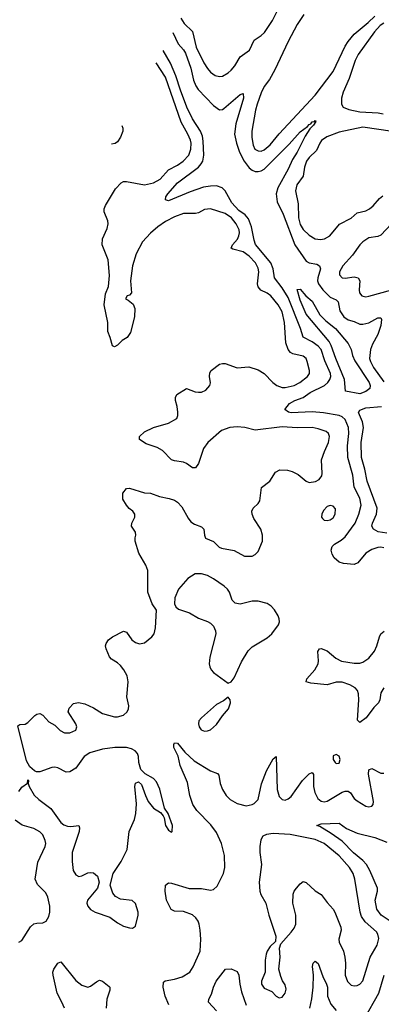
# Model space of a CAD drawing. Header units: inches. Extents: x 1550315 to 1685896, y 510706 to 640504.
# Tile 322 of 452: x 1606136 to 1608552, y 620895 to 627475. Entities that reach past the tile are written whole.
import ezdxf

# ---------------------------------------------------------------- set-up
doc = ezdxf.new("R2010")
doc.units = ezdxf.units.IN
doc.header["$MEASUREMENT"] = 0
doc.layers.add('B6602', color=7, linetype='Continuous')

msp = doc.modelspace()

# ---------------------------------------------------------------- linework, layer by layer
at = {"layer": 'B6602', "color": 5}
for points, elevation in [([(1607213.4, 627485.8), (1607235, 627450), (1607290, 627395.3), (1607315.5, 627290), (1607366.3, 627186.3), (1607390, 627148.9), (1607410, 627123.1), (1607441.3, 627101.3), (1607470, 627094), (1607490, 627096.9), (1607530, 627119.6), (1607550, 627136.5), (1607574.5, 627165.5), (1607610, 627226.5), (1607670.7, 627270), (1607702, 627338), (1607750, 627368.7), (1607771.1, 627390), (1607825.3, 627470), (1607859.8, 627540.2)], 680), ([(1608034.3, 627510), (1607990, 627441.8), (1607930, 627328.4), (1607841.5, 627138.5), (1607804.8, 627075.2), (1607770, 627028.4), (1607750, 626986.3), (1607722.8, 626910), (1607710.9, 626870), (1607686.4, 626730), (1607686.6, 626686.6), (1607695, 626635), (1607708.2, 626610), (1607730, 626597.6), (1607750, 626596.2), (1607770, 626604.5), (1607810, 626639.2), (1607868.7, 626711.3), (1608109.9, 626970), (1608230.6, 627129.4), (1608310, 627297.1), (1608330, 627329.3), (1608370, 627378), (1608465.1, 627454.9), (1608510, 627498.5)], 680), ([(1608570, 627452.4), (1608545, 627435), (1608506.9, 627393.1), (1608398.4, 627241.6), (1608378.4, 627201.6), (1608337.6, 627082.4), (1608296.8, 626990), (1608286, 626950), (1608286, 626910), (1608297.6, 626890), (1608334.4, 626874.4), (1608410, 626858.5), (1608532, 626852), (1608565.8, 626845.8)], 680), ([(1607159.4, 627388.3), (1607194.2, 627314.2), (1607230, 627272.8), (1607243.3, 627250), (1607279.2, 627150), (1607296.8, 627070), (1607312.7, 627032.7), (1607328.6, 627008.6), (1607430, 626900.7), (1607470, 626872.3), (1607490, 626874.4), (1607499.4, 626880.6), (1607610, 626975.8), (1607630, 626981), (1607630.9, 626950), (1607580.9, 626779.1), (1607571.8, 626710), (1607583.7, 626650), (1607604.2, 626590), (1607636.8, 626530), (1607670, 626485), (1607690, 626469), (1607710, 626460.7), (1607730, 626459.1), (1607750, 626464.3), (1607770, 626476.6), (1607937.2, 626642.8), (1608010, 626724.7), (1608058.9, 626761.1), (1608070, 626774.9), (1608080.7, 626779.3), (1608090, 626792), (1608105.1, 626794.9), (1608110, 626801), (1608114.9, 626794.9), (1608099.3, 626770), (1608075.1, 626744.9), (1608044.1, 626695.9), (1607990.6, 626590), (1607958.6, 626541.4), (1607930, 626475.1), (1607861.2, 626350), (1607849.5, 626310), (1607857.1, 626257.1), (1607895.8, 626175.8), (1607975.5, 625970), (1608050, 625861.9), (1608070, 625850.1), (1608120.7, 625840.7), (1608139, 625830), (1608146.2, 625810), (1608128.5, 625750), (1608126.9, 625730), (1608133.1, 625710), (1608161.5, 625670), (1608210, 625619.5), (1608250, 625602.8), (1608263.6, 625590), (1608276.3, 625530), (1608301.4, 625490), (1608330, 625467.9), (1608370, 625458.4), (1608410, 625440.6), (1608430, 625439), (1608470, 625449.5), (1608530, 625482.3), (1608550, 625483), (1608553.9, 625470), (1608550.1, 625430), (1608530.1, 625369.9), (1608494.4, 625305.7), (1608480.1, 625270), (1608474.2, 625210), (1608479.4, 625190), (1608500.3, 625150), (1608570, 625055.3)], 660), ([(1608570, 623945.2), (1608550, 623949.9), (1608530, 623948.5), (1608490, 623935.2), (1608449.4, 623910), (1608395.7, 623844.3), (1608370, 623834.3), (1608300.6, 623840.6), (1608269.8, 623849.8), (1608237.3, 623877.3), (1608223.1, 623903.1), (1608217.8, 623930), (1608225, 623955), (1608239.8, 623970), (1608283.8, 623996.2), (1608310, 624019.8), (1608376.7, 624110), (1608402.8, 624170), (1608417.2, 624230), (1608410, 624278), (1608371, 624350), (1608362.5, 624430), (1608328.5, 624550), (1608326.4, 624626.4), (1608334.4, 624710), (1608332.9, 624750), (1608310, 624802), (1608290, 624821.6), (1608270, 624829.9), (1608167, 624847), (1608090, 624854.2), (1607950, 624848.2), (1607931.1, 624851.1), (1607908.7, 624870), (1607939.7, 624910), (1607974.7, 624930), (1608030, 624950.1), (1608077.1, 624982.9), (1608171.9, 625030), (1608195, 625050), (1608209.3, 625070), (1608214.8, 625090), (1608213.3, 625110), (1608174.1, 625194.1), (1608150, 625271.6), (1608130, 625293.9), (1608090, 625322.2), (1608030, 625352.1), (1608012, 625410), (1607930, 625617.2), (1607890, 625683.4), (1607838.6, 625750), (1607830.3, 625810), (1607814.4, 625850), (1607712.5, 625972.5), (1607701.9, 626001.9), (1607685.5, 626090), (1607663.8, 626143.8), (1607642.8, 626170), (1607600.2, 626200.2), (1607553.7, 626250), (1607510, 626331.1), (1607488.7, 626350), (1607450, 626363.4), (1607410, 626362.9), (1607364.8, 626355.2), (1607275.4, 626324.6), (1607130, 626263.1), (1607109.7, 626270), (1607113.3, 626290), (1607125.3, 626310), (1607190, 626383.6), (1607330.6, 626489.4), (1607349.3, 626510.7), (1607359.7, 626530), (1607366.7, 626570), (1607362.3, 626662.3), (1607356.9, 626696.9), (1607344.9, 626730), (1607290, 626812.6), (1607252.7, 626890), (1607210, 627002.8), (1607179.8, 627099.8), (1607144.3, 627184.3), (1607093.7, 627269.7)], 660), ([(1606130, 622316), (1606150, 622346), (1606188, 622372), (1606190, 622394), (1606194, 622390), (1606192, 622370), (1606198, 622350), (1606231.9, 622291.9), (1606262.6, 622262.6), (1606344.2, 622204.2), (1606410, 622109), (1606430, 622094.7), (1606455.1, 622084.9), (1606476.6, 622083.4), (1606530.6, 622090.6), (1606535.2, 622075.2), (1606534, 622050), (1606486.5, 621910), (1606485.6, 621850), (1606492.7, 621790), (1606510, 621759.5), (1606530, 621749.1), (1606550, 621753.4), (1606590, 621773.7), (1606610, 621776.5), (1606630, 621772.4), (1606656.3, 621750), (1606667.3, 621710), (1606656, 621670), (1606588.4, 621590), (1606584.4, 621570), (1606590.6, 621550), (1606610, 621528.2), (1606641, 621510), (1606737.3, 621477.3), (1606790, 621438.4), (1606830, 621417.1), (1606870, 621404.9), (1606890, 621404), (1606910, 621418), (1606928, 621490), (1606928.2, 621510), (1606910, 621569.3), (1606888.2, 621588.2), (1606810, 621598), (1606776.1, 621616.1), (1606757.7, 621637.7), (1606739.5, 621690), (1606759.7, 621770), (1606813.3, 621850), (1606853.3, 621930), (1606867.1, 622050), (1606902.2, 622130), (1606910.8, 622170), (1606915.3, 622235.3), (1606904.5, 622350), (1606910, 622372), (1606930, 622381), (1606950, 622364.7), (1606975.6, 622290), (1606994.9, 622250), (1607030, 622206.4), (1607075.9, 622175.9), (1607094.8, 622154.8), (1607102, 622142), (1607111, 622090), (1607130, 622058), (1607150, 622046), (1607155.3, 622050), (1607156, 622090), (1607128.7, 622170), (1607104.5, 622204.5), (1607073.2, 622333.2), (1607050, 622380.9), (1607030, 622404.5), (1606974.1, 622434.1), (1606944.4, 622464.4), (1606931.5, 622510), (1606929.7, 622550), (1606922.4, 622570), (1606907.7, 622587.7), (1606882.9, 622602.9), (1606850.6, 622610.6), (1606772, 622610), (1606690, 622599.2), (1606604.8, 622575.2), (1606566, 622550), (1606510, 622472), (1606470, 622447.3), (1606445.8, 622445.8), (1606390, 622475.1), (1606370, 622479.3), (1606350, 622477.2), (1606270, 622449.3), (1606248.9, 622448.9), (1606234.6, 622454.6), (1606202.7, 622482.7), (1606182, 622522), (1606124, 622756), (1606136.4, 622763.6), (1606173.4, 622766.6), (1606190, 622777.3), (1606236.1, 622823.9), (1606250, 622833.4), (1606270, 622838.4), (1606290, 622828), (1606330, 622782.8), (1606370, 622759.1), (1606405.1, 622725.1), (1606434.8, 622710), (1606470, 622708.3), (1606510, 622726.7), (1606517.4, 622750), (1606511.1, 622770), (1606460.5, 622850), (1606465.3, 622874.7), (1606495.4, 622904.6), (1606528.3, 622911.7), (1606570, 622903.7), (1606630, 622875.8), (1606690, 622837.6), (1606770, 622816), (1606790, 622816), (1606830, 622827.6), (1606853.3, 622850), (1606863, 622870), (1606865.1, 622890), (1606852.8, 622950), (1606860.5, 623050), (1606854, 623090), (1606832.4, 623130), (1606810, 623158.7), (1606790, 623177.4), (1606750, 623201.6), (1606736.8, 623216.8), (1606713.6, 623270), (1606709.6, 623290), (1606713.8, 623306.2), (1606729.4, 623330), (1606756, 623350), (1606830, 623387.3), (1606850, 623381), (1606885.5, 623330), (1606910, 623313), (1606935.9, 623304.1), (1606970, 623310.6), (1607018, 623350), (1607034, 623370), (1607042.9, 623410), (1607049.2, 623529.2), (1607021.2, 623570), (1606992.7, 623650), (1606992.9, 623792.9), (1606979.5, 623830), (1606933, 623910), (1606908.4, 623990), (1606907.5, 624012.5), (1606912.7, 624030), (1606909.3, 624049.3), (1606884, 624090), (1606885.2, 624110), (1606905.2, 624150), (1606905.2, 624170), (1606892.7, 624190), (1606868.1, 624208.1), (1606849.3, 624230), (1606826, 624270), (1606824, 624310), (1606850, 624342), (1606870, 624344.7), (1606970, 624313.4), (1607010.4, 624310.4), (1607070, 624288), (1607135.1, 624275.1), (1607170, 624263), (1607190, 624250.6), (1607219, 624219), (1607262.5, 624142.5), (1607279.9, 624119.9), (1607304, 624104), (1607350, 624084.9), (1607367.3, 624070), (1607370.7, 624030), (1607378, 624010), (1607430, 623988.4), (1607468.5, 623950), (1607483.5, 623943.5), (1607570, 623928), (1607638.8, 623890), (1607689.8, 623890.2), (1607710, 623901.3), (1607730, 623920.5), (1607758.7, 623990), (1607758.9, 624030), (1607748.2, 624070), (1607701.2, 624141.2), (1607688.7, 624170), (1607686.2, 624190), (1607695.4, 624210), (1607730, 624242.6), (1607740.3, 624259.7), (1607751.2, 624348.8), (1607808.5, 624391.5), (1607846.3, 624450), (1607874.1, 624465.9), (1607924.6, 624464.6), (1607956.3, 624456.3), (1607996, 624436), (1608050, 624390.3), (1608070, 624381.7), (1608112.4, 624387.6), (1608138, 624402), (1608154.2, 624425.8), (1608157.2, 624442.8), (1608152.8, 624532.8), (1608172.3, 624590), (1608199.5, 624650), (1608207, 624690), (1608199.2, 624710), (1608182.8, 624722.8), (1608130, 624741.3), (1608090, 624749.1), (1607990, 624747.7), (1607890, 624754.9), (1607710, 624732.2), (1607641.2, 624750), (1607590, 624754.2), (1607539.3, 624750), (1607483.9, 624730), (1607392, 624650), (1607364.9, 624610), (1607330, 624509.2), (1607310, 624480.9), (1607290, 624480.9), (1607250, 624509.6), (1607230, 624516.9), (1607170, 624526), (1607150, 624534), (1607090, 624596.4), (1607055.2, 624615.2), (1606981.3, 624641.3), (1606936.9, 624670), (1606936.2, 624690), (1606970, 624720.4), (1607031, 624749), (1607130, 624778.5), (1607186, 624810), (1607193, 624830), (1607191.5, 624851.5), (1607187.3, 624890), (1607176.2, 624930), (1607177, 624950), (1607187, 624970), (1607250, 625010.4), (1607308.5, 624988.5), (1607330, 624986), (1607350, 624986), (1607380.1, 624999.9), (1607406, 625030), (1607411.9, 625048.1), (1607403.7, 625090), (1607405.8, 625114.2), (1607416, 625130), (1607470, 625172.7), (1607490, 625178), (1607510, 625177.1), (1607590, 625147.7), (1607666.2, 625153.8), (1607730, 625135.6), (1607770, 625110.3), (1607827, 625050), (1607855.3, 625030), (1607890, 625015.9), (1607910, 625015.6), (1607971.1, 625030), (1608007.6, 625050), (1608059.3, 625090), (1608071.6, 625110), (1608072.3, 625130), (1608056.5, 625190), (1608049.7, 625210), (1608030, 625225.6), (1607960.8, 625240.8), (1607945.7, 625250), (1607929.8, 625270), (1607914.7, 625314.7), (1607906.2, 625450), (1607890, 625522), (1607863.7, 625570), (1607813.2, 625630), (1607790, 625646.1), (1607746.6, 625666.6), (1607728.4, 625688.4), (1607724.2, 625710), (1607734.9, 625790), (1607730, 625814.7), (1607711.8, 625850), (1607670, 625894.9), (1607630, 625924.3), (1607561.2, 625941.2), (1607548.7, 625948.7), (1607558.6, 625970), (1607591.7, 626008.3), (1607601.3, 626030), (1607605, 626050), (1607602, 626070), (1607582.8, 626110), (1607550.6, 626150), (1607510, 626180.5), (1607410, 626211.6), (1607370, 626206), (1607330, 626183.5), (1607310, 626179.4), (1607230, 626179.6), (1607170, 626157.9), (1607110, 626125.3), (1607059.8, 626090), (1607010, 626047.3), (1606956.4, 625990), (1606915, 625910), (1606888.9, 625830), (1606877.1, 625730), (1606882.8, 625650), (1606870, 625634), (1606854, 625630), (1606842, 625610), (1606861, 625601), (1606894, 625574), (1606904.1, 625544.1), (1606902, 625490), (1606876, 625384), (1606854.8, 625350), (1606821, 625330), (1606790, 625299), (1606770, 625289.2), (1606755.3, 625295.3), (1606740.9, 625350), (1606724.5, 625390), (1606723.7, 625450), (1606699.3, 625570), (1606710, 625642), (1606728.6, 625691.4), (1606735, 625765), (1606726.4, 625870), (1606687.3, 625970), (1606689.8, 626010), (1606721.3, 626078.7), (1606727.6, 626110), (1606723.9, 626130), (1606699.8, 626190), (1606700.3, 626210), (1606708.1, 626231.9), (1606775.4, 626344.6), (1606814.7, 626385.3), (1606830, 626392.7), (1606850, 626394), (1606970, 626370.9), (1607030, 626383.7), (1607074.8, 626410), (1607130, 626470.8), (1607190, 626501.8), (1607228.4, 626530), (1607266.5, 626570), (1607280.4, 626610), (1607281.4, 626650), (1607276.7, 626670), (1607260.2, 626710), (1607214.9, 626790), (1607110.7, 627090), (1607048.1, 627187.4)], 680), ([(1606817.4, 626768.1), (1606824.4, 626750), (1606824.4, 626730), (1606810.4, 626690), (1606790, 626659.3), (1606773, 626647), (1606750, 626642.6), (1606748.4, 626642.6)], 680), ([(1608627.6, 626727.6), (1608430, 626756.3), (1608270, 626722.7), (1608187.7, 626692.3), (1608152.8, 626667.2), (1608140.8, 626650), (1608119.8, 626600.2), (1608070, 626554.6), (1608052.2, 626530), (1608038.1, 626490), (1608031, 626430), (1607988.6, 626370), (1607978.6, 626330), (1607996, 626244), (1607998.5, 626150), (1608010, 626105.7), (1608030, 626072.6), (1608070, 626033.6), (1608110, 626010.2), (1608145.9, 626005.9), (1608173.6, 626010), (1608208.4, 626030), (1608272.7, 626107.3), (1608350, 626148.2), (1608390, 626184.7), (1608450, 626196.9), (1608473.7, 626210), (1608498.2, 626230), (1608539.5, 626280.5), (1608562.5, 626297.5)], 680), ([(1608620.8, 626110), (1608550, 626035.1), (1608530, 626026.5), (1608470, 626017.3), (1608430, 625989.8), (1608409.3, 625970), (1608358.8, 625901.2), (1608295.5, 625830), (1608273.6, 625790), (1608273.1, 625770), (1608290.2, 625750.2), (1608310, 625747), (1608370, 625756.5), (1608398.4, 625750), (1608409.1, 625729.1), (1608404.1, 625670), (1608407.2, 625650), (1608423, 625630), (1608450, 625623.2), (1608470, 625626.5), (1608623.6, 625670)], 680), ([(1608590, 624043.4), (1608531.7, 624051.7), (1608500.5, 624070), (1608489.8, 624089.8), (1608493.6, 624110), (1608521.3, 624170), (1608525.3, 624210), (1608456.9, 624390), (1608442.9, 624470), (1608420.3, 624550), (1608416.9, 624650), (1608433.7, 624750), (1608426.5, 624786.5), (1608399.5, 624850), (1608410, 624866), (1608450, 624881), (1608553, 624890)], 640), ([(1608570, 623008.8), (1608550, 622975.8), (1608541.6, 622930), (1608532.8, 622910), (1608502.7, 622877.3), (1608451.3, 622808.7), (1608410, 622778.9), (1608394, 622794), (1608402.8, 622930), (1608400.9, 622970), (1608392.9, 622992.9), (1608378.2, 623010), (1608342, 623030), (1608290, 623047.8), (1608250, 623047.1), (1608190, 623029.9), (1608080.9, 623040.9), (1608049.2, 623050), (1608053.6, 623070), (1608107.4, 623130), (1608129.8, 623170), (1608133.3, 623190), (1608128.5, 623251.5), (1608139, 623270), (1608150, 623272.8), (1608190, 623258), (1608248.8, 623208.8), (1608287.3, 623187.3), (1608370, 623173.6), (1608410, 623175.3), (1608430, 623181), (1608470, 623208.8), (1608506, 623254), (1608523.4, 623290), (1608539.9, 623350), (1608550, 623370.2), (1608571.3, 623388.7)], 660), ([(1607132.1, 620892.1), (1607108.4, 620948.4), (1607095.5, 621010), (1607097.2, 621042.8), (1607108.5, 621051.5), (1607170, 621062.6), (1607220.7, 621079.3), (1607272.4, 621110), (1607294.5, 621145.5), (1607341.8, 621250), (1607345.6, 621330), (1607342.4, 621390), (1607334.8, 621430), (1607328.8, 621450), (1607313.4, 621473.4), (1607290, 621491.6), (1607230, 621515), (1607170, 621518.3), (1607148, 621528), (1607117.7, 621590), (1607107.7, 621650), (1607109.7, 621690), (1607130, 621706), (1607150, 621705.3), (1607269.4, 621669.4), (1607350, 621667.7), (1607410, 621658), (1607430, 621660.9), (1607456.1, 621683.9), (1607497.3, 621770), (1607506.3, 621810), (1607505.2, 621890), (1607485.4, 621970), (1607450, 622043.1), (1607413.8, 622093.8), (1607320.2, 622190), (1607293.8, 622230), (1607273.6, 622290), (1607256.8, 622376.8), (1607207.3, 622490), (1607194, 622554), (1607166, 622610), (1607165.1, 622630), (1607170, 622641), (1607190, 622639.3), (1607239.7, 622579.7), (1607302.7, 622522.7), (1607410, 622454), (1607457.6, 622437.6), (1607465.8, 622425.8), (1607476.5, 622370), (1607490.2, 622330), (1607515.2, 622290), (1607542.8, 622262.8), (1607590, 622235.9), (1607650, 622222.2), (1607689, 622229), (1607703.8, 622236.2), (1607730, 622263.7), (1607752.8, 622367.2), (1607784.3, 622455.7), (1607830, 622536.3), (1607850, 622551), (1607856.2, 622330), (1607870, 622283.1), (1607890, 622263.9), (1607910, 622259.7), (1607930, 622266.9), (1607950, 622282.8), (1608026.1, 622390), (1608070, 622434.2), (1608090, 622444.9), (1608099.1, 622430), (1608099, 622350), (1608107.1, 622310), (1608129, 622269), (1608150, 622251.3), (1608170, 622247.2), (1608190, 622251.2), (1608290, 622312.3), (1608310, 622319.4), (1608330, 622320.2), (1608347.3, 622307.3), (1608370, 622270.3), (1608390, 622254.3), (1608450, 622219.3), (1608470, 622214.9), (1608490, 622219.1), (1608498.4, 622230), (1608500.5, 622250), (1608467.2, 622432.8), (1608470, 622460.7), (1608490, 622470.3), (1608550, 622438.3), (1608570, 622440.3)], 660), ([(1606130, 621310.4), (1606150, 621322), (1606207.9, 621412.1), (1606230, 621432.2), (1606250, 621438), (1606290, 621438.3), (1606312, 621450), (1606330, 621481.6), (1606338.1, 621510), (1606338, 621550), (1606324.8, 621610), (1606310, 621639.6), (1606254.3, 621694.3), (1606239.8, 621730), (1606256, 621844), (1606306.6, 621950), (1606309.7, 621970), (1606306.3, 621990), (1606290, 622026.6), (1606270, 622047.3), (1606230, 622069.5), (1606152.9, 622092.9), (1606105.6, 622125.6)], 680), ([(1608610.9, 621450.9), (1608551.4, 621490), (1608522.8, 621530), (1608512.2, 621590), (1608526.4, 621650), (1608526.2, 621670), (1608475.6, 621790), (1608452.8, 621830), (1608430, 621855.3), (1608367.3, 621907.3), (1608290, 621985.2), (1608216.9, 622036.9), (1608142.6, 622082.6), (1608120.9, 622090), (1608150, 622101.5), (1608270, 622104.7), (1608319, 622070), (1608390, 622039.1), (1608510.1, 622010.1), (1608590, 621978)], 640), ([(1606434.2, 620870), (1606418.2, 620910), (1606385.3, 620970), (1606359.8, 621090), (1606358.3, 621110), (1606363, 621130), (1606390, 621170.8), (1606410, 621178.8), (1606510, 621054), (1606550, 621021.6), (1606590, 621010.4), (1606610, 621014.9), (1606650, 621046), (1606670, 621055.5), (1606690, 621050.4), (1606734.1, 621014.1), (1606738, 621010), (1606738.7, 620990), (1606719, 620930), (1606713.4, 620870)], 660), ([(1608075.4, 620870), (1608088.5, 620931.5), (1608097.2, 621010), (1608099, 621090), (1608092, 621148), (1608096, 621170), (1608110, 621184), (1608130, 621166.8), (1608161.7, 621081.7), (1608186.3, 621030), (1608191.9, 621010), (1608192.8, 620950), (1608215, 620895), (1608250, 620854)], 640), ([(1607451, 620851), (1607397.4, 620910), (1607400.5, 620930), (1607418.3, 620961.7), (1607430.8, 621010), (1607448.9, 621050), (1607510.9, 621129.1), (1607550, 621131), (1607590, 621114.8), (1607600.8, 621090), (1607606.1, 621030), (1607618.7, 620978.7), (1607648.3, 620890)], 640), ([(1608441, 620799), (1608535.8, 620970), (1608571, 621090)], 640)]:
    msp.add_lwpolyline(points, dxfattribs=dict(at, elevation=elevation))
for points, elevation in [([(1608410, 624975.1), (1608312.1, 624992.1), (1608306.8, 625070), (1608248.5, 625210), (1608218.4, 625298.4), (1608203.4, 625323.4), (1608050, 625507.1), (1608010, 625599.6), (1607990, 625671.3), (1608010, 625674.9), (1608049.1, 625629.1), (1608090, 625592.7), (1608142.3, 625502.3), (1608181.2, 625461.2), (1608247.1, 625410), (1608332, 625310), (1608350.2, 625270.2), (1608358.9, 625230), (1608375.4, 625195.4), (1608471.3, 625050), (1608477, 625030), (1608475.1, 625010), (1608450, 624989.5)], 640), ([(1608210, 624227.6), (1608190, 624220.5), (1608166.4, 624193.6), (1608155.2, 624170), (1608153.7, 624150), (1608160.4, 624140.4), (1608170, 624130.4), (1608190, 624127.1), (1608210, 624132.9), (1608230, 624146.5), (1608244.4, 624170), (1608245.8, 624205.8), (1608230, 624223.7)], 680), ([(1607350, 623772.2), (1607309.3, 623770.7), (1607258.9, 623741.1), (1607197, 623670), (1607172.2, 623610), (1607170.5, 623570), (1607178.8, 623550), (1607196.4, 623536.4), (1607271, 623510), (1607330, 623476.3), (1607390, 623453.4), (1607410, 623442), (1607430, 623422.8), (1607443.8, 623390), (1607446, 623370), (1607405.9, 623214.1), (1607402.3, 623170), (1607405.7, 623150), (1607414.9, 623130), (1607430, 623113), (1607530, 623041), (1607550, 623050.8), (1607570, 623076), (1607617.3, 623182.7), (1607662.4, 623257.6), (1607690, 623282.8), (1607790, 623343.1), (1607821.3, 623370), (1607866.3, 623430), (1607871.5, 623450), (1607869.7, 623470), (1607863.5, 623490), (1607839.7, 623530), (1607816.1, 623556.1), (1607790, 623574), (1607730, 623589.8), (1607690, 623587.8), (1607610, 623569.8), (1607574.9, 623574.9), (1607554.6, 623594.6), (1607536.8, 623650), (1607525.1, 623670), (1607502.6, 623690), (1607430, 623738.7), (1607390, 623759.8)], 680), ([(1607530, 622948), (1607497.5, 622922.5), (1607450, 622898), (1607350.8, 622810), (1607334, 622790), (1607330.6, 622770), (1607335.5, 622750), (1607349.2, 622729.2), (1607370, 622720.4), (1607390, 622721.3), (1607410, 622728.8), (1607450, 622763.8), (1607490, 622822), (1607532.3, 622870), (1607545.2, 622910), (1607542, 622930)], 680), ([(1608250, 622565.2), (1608230, 622555.3), (1608230.8, 622530), (1608244, 622510), (1608250, 622504), (1608270, 622507.3), (1608277, 622530), (1608270, 622552.7)], 680), ([(1607830, 622035.9), (1607786, 622030), (1607761.6, 622018.4), (1607746.8, 621993.2), (1607740.2, 621950), (1607739.8, 621910), (1607750.9, 621830), (1607737, 621710), (1607741, 621650), (1607747.7, 621627.7), (1607781.6, 621570), (1607799.7, 621490), (1607848.5, 621350), (1607845.2, 621314.8), (1607810, 621282), (1607790, 621249.3), (1607783.6, 621230), (1607776.9, 621190), (1607776.4, 621110), (1607750.7, 621050), (1607750.7, 621030), (1607770, 621002), (1607821.1, 620981.1), (1607850, 620948.4), (1607870, 620937.1), (1607890, 620941.6), (1607910.7, 620969.3), (1607916.6, 620996.6), (1607910, 621025.2), (1607891.9, 621051.9), (1607880.3, 621080.3), (1607868, 621130), (1607876.8, 621210), (1607872.3, 621270), (1607882, 621298), (1607950, 621376.4), (1607970, 621404.4), (1607980.4, 621430), (1607981, 621490), (1607961.8, 621570), (1607964.1, 621630), (1607970.9, 621650), (1607985.1, 621670), (1608010, 621699.5), (1608030, 621714.9), (1608050, 621708.9), (1608110, 621652.4), (1608150, 621628.9), (1608190, 621574.9), (1608230, 621531.3), (1608242.3, 621510), (1608282, 621410), (1608284.5, 621390), (1608267.9, 621330), (1608271.5, 621310), (1608298.8, 621250), (1608308.4, 621210), (1608312.9, 621170), (1608310.2, 621090), (1608326.1, 621046.1), (1608350, 621021.7), (1608370, 621017.3), (1608390, 621020.2), (1608410, 621030.2), (1608430, 621052), (1608478.4, 621210), (1608523.7, 621290), (1608534.9, 621334.9), (1608530, 621362.9), (1608519.8, 621379.8), (1608445.5, 621445.5), (1608421.1, 621481.1), (1608411.4, 621511.4), (1608374.5, 621730), (1608363.4, 621770), (1608339.5, 621810), (1608270, 621887.2), (1608170, 621968.3), (1608110, 621997.2), (1607944, 622030)], 660)]:
    msp.add_lwpolyline(points, close=True, dxfattribs=dict(at, elevation=elevation))

doc.saveas('drawing.dxf')
